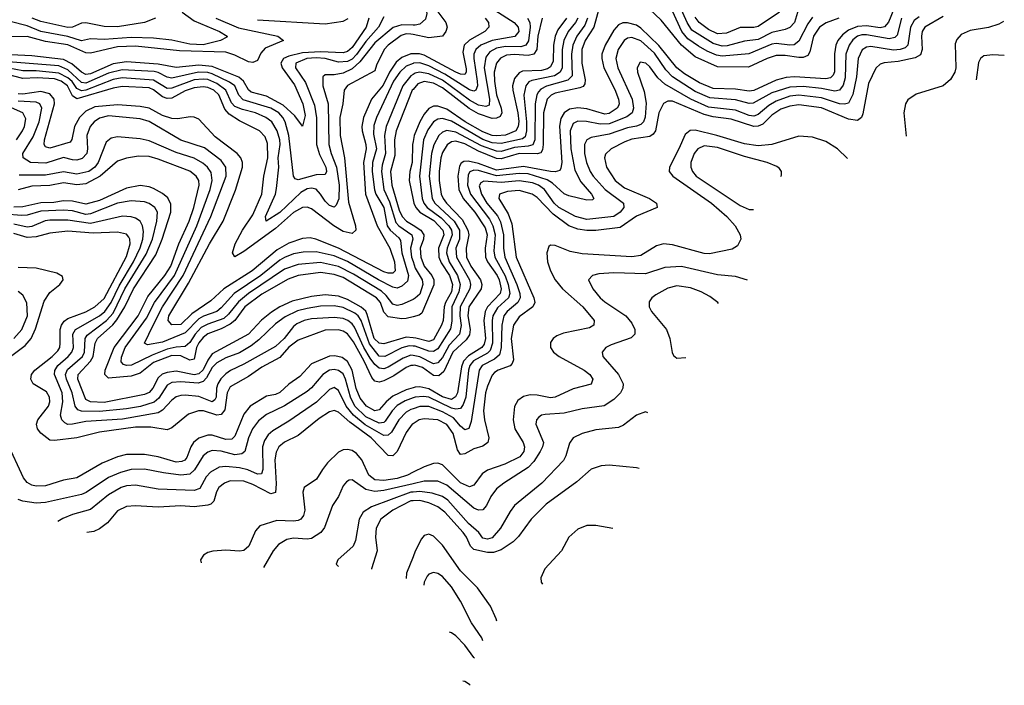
# Model space of a CAD drawing. Header units: inches. Extents: x 884549 to 1028252, y 526810 to 653624.
# Tile 758 of 1056: x 1008256 to 1012621, y 583114 to 586063. Entities that reach past the tile are written whole.
import ezdxf

# ---------------------------------------------------------------- set-up
doc = ezdxf.new("R2010")
doc.units = ezdxf.units.IN
doc.header["$MEASUREMENT"] = 0
doc.layers.add('B0508', color=7, linetype='Continuous')
doc.layers.add('B0518', color=7, linetype='Continuous')

msp = doc.modelspace()

# ---------------------------------------------------------------- linework, layer by layer
at = {"layer": 'B0508', "color": 5}
for points, elevation in [([(1008976.7, 586096.6), (1009030, 586057.9), (1009142, 586010), (1009176.5, 585990), (1009174.3, 585985.7), (1009146.5, 585970), (1009070, 585951.8), (1009010, 585954.3), (1008930, 585972.5), (1008850, 585980.2), (1008750, 585983.3), (1008630, 585975), (1008570, 585977.6), (1008530, 585968.6), (1008470, 585987.9), (1008350, 586010.4), (1008290, 586034.8), (1008214.5, 586054.5), (1008150, 586084.4)], 2160), ([(1009126.4, 586070), (1009226.2, 586026.2), (1009400.8, 585990), (1009425, 585970), (1009344.1, 585935.9), (1009325.3, 585914.7), (1009310, 585882.3), (1009290, 585872.9), (1009270, 585875.6), (1009210, 585905.9), (1009170, 585918.3), (1008964.3, 585924.3), (1008770, 585945.7), (1008690, 585941.7), (1008570, 585913.9), (1008550, 585915.5), (1008470, 585951.2), (1008370, 585966), (1008290, 585987.8), (1008190, 585986), (1008130, 586005.8), (1008070, 586013.8), (1007970, 586053.4), (1007890, 586071.2)], 2180), ([(1009870, 586075.1), (1009846.4, 586030), (1009790, 585965.5), (1009750, 585908.3), (1009730, 585887.7), (1009710, 585877.1), (1009670, 585874.9), (1009610.5, 585890.5), (1009570, 585893.4), (1009529.3, 585890), (1009481, 585870), (1009479.3, 585850), (1009523.8, 585783.8), (1009563.5, 585683.5), (1009571.5, 585628.5), (1009572.2, 585510), (1009584.8, 585464.8), (1009612.9, 585410), (1009615.9, 585390), (1009610, 585376.8), (1009570, 585375.4), (1009490, 585352.5), (1009477.5, 585357.5), (1009469.6, 585369.6), (1009449.3, 585550), (1009433.2, 585610), (1009422.9, 585630), (1009405.3, 585650), (1009370, 585670.2), (1009246.9, 585706.9), (1009228, 585728), (1009209.9, 585770), (1009186.2, 585786.2), (1009110, 585823), (1009090, 585828.9), (1009049.5, 585830.5), (1008930, 585804.2), (1008910, 585808.1), (1008870, 585829.3), (1008852.6, 585832.6), (1008710, 585840.2), (1008650, 585826.2), (1008550, 585782.1), (1008530, 585784.6), (1008470, 585841.2), (1008430, 585858.3), (1008110, 585882.7)], 2240), ([(1009804.5, 586070), (1009791.7, 586030), (1009730, 585938.9), (1009710, 585921.2), (1009690, 585915.7), (1009590, 585920.6), (1009510, 585915.6), (1009450, 585900.9), (1009425.7, 585890), (1009419.2, 585880.8), (1009413.3, 585870), (1009420, 585850), (1009473.8, 585773.8), (1009511.8, 585690), (1009521.3, 585638.7), (1009510, 585591.3), (1009476.3, 585636.3), (1009424.1, 585684.1), (1009350, 585723.9), (1009282.3, 585742.3), (1009270, 585751.7), (1009247.8, 585790), (1009227.4, 585807.4), (1009110, 585855), (1009050, 585861.4), (1008950, 585850.2), (1008870, 585866.3), (1008730, 585875.9), (1008670, 585866.5), (1008570, 585822.4), (1008550, 585820.2), (1008530, 585830.4), (1008487.6, 585867.6), (1008450, 585886.1), (1008310, 585902), (1008151.5, 585910)], 2220), ([(1008858.7, 586070), (1008809.9, 586049.9), (1008690, 586031.3), (1008630, 586032.4), (1008550, 586049.2), (1008530, 586047.4), (1008491, 586029), (1008470, 586028.4), (1008350, 586054.1), (1008312.3, 586070)], 2140), ([(1009310, 586062.7), (1009610, 586043.9), (1009690, 586056.5), (1009712.5, 586067.5)], 2220), ([(1010000, 586038.9), (1009950, 586039.5), (1009912.3, 586027.7), (1009830, 585960.4), (1009763.4, 585876.6), (1009730, 585845), (1009690, 585826.3), (1009650, 585818.4), (1009610, 585817.7), (1009600.7, 585810), (1009600.3, 585770), (1009623.1, 585690), (1009627.3, 585510), (1009636.5, 585470), (1009660.7, 585410), (1009672.4, 585330), (1009671.3, 585268.8), (1009659.3, 585240.7), (1009650, 585232.8), (1009630, 585239.9), (1009610, 585258.4), (1009589.9, 585290), (1009570, 585311.2), (1009550, 585316.3), (1009530, 585313.8), (1009503.2, 585296.8), (1009410, 585208.2), (1009348.9, 585170), (1009346.4, 585190), (1009390.4, 585289.6), (1009395.3, 585315.3), (1009404.9, 585410), (1009402, 585450), (1009410.6, 585510), (1009409.7, 585530), (1009397.3, 585570), (1009373.3, 585610), (1009347.5, 585630), (1009301.4, 585650), (1009244.1, 585664.1), (1009210, 585678.7), (1009195, 585695), (1009170.6, 585750.6), (1009130, 585779.9), (1009090, 585797.2), (1009070, 585799.9), (1009030, 585796), (1008930, 585758.9), (1008910, 585757.9), (1008850, 585795.2), (1008710, 585804.4), (1008670, 585797.5), (1008550, 585751), (1008530, 585747.5), (1008510, 585757.1), (1008489.1, 585789.1), (1008470, 585805.8), (1008430, 585826.2), (1008330, 585835.7), (1008270, 585836), (1008207.9, 585847.9)], 2260), ([(1010000, 585996.7), (1009990, 585998.7), (1009970, 585999.6), (1009947.8, 585992.2), (1009889.7, 585950), (1009871.5, 585930), (1009838.1, 585861.9), (1009830, 585836.1), (1009710, 585770.4), (1009693.9, 585750), (1009688.8, 585690), (1009675.7, 585630), (1009676.9, 585550), (1009695.8, 585450), (1009714, 585254), (1009745.2, 585150), (1009746.7, 585130), (1009730, 585115.4), (1009690, 585124.6), (1009648.5, 585150), (1009550, 585225.3), (1009530, 585232.2), (1009510, 585230.3), (1009470, 585208.3), (1009390, 585137.9), (1009250, 585035.4), (1009210, 585012.7), (1009200.2, 585030), (1009211.7, 585070), (1009244.3, 585130), (1009290, 585197.5), (1009329.2, 585290), (1009337.8, 585370), (1009355.7, 585450), (1009354.5, 585514.5), (1009344.3, 585544.3), (1009318.7, 585570), (1009230, 585615.3), (1009184.3, 585644.3), (1009165.6, 585665.6), (1009138.4, 585730), (1009116.7, 585750), (1009090, 585762.4), (1009070, 585765.8), (1009030, 585761.4), (1008990, 585746.9), (1008930, 585715), (1008910, 585714), (1008890, 585721.1), (1008850, 585752), (1008830, 585760.1), (1008710, 585766.1), (1008670, 585759.6), (1008510, 585711.8), (1008490, 585724.8), (1008468.2, 585770), (1008440.8, 585790), (1008410, 585800), (1008334.3, 585805.7), (1008270, 585802.2), (1008190, 585822.1)], 2280), ([(1010000, 585912), (1009990, 585912), (1009950, 585895.2), (1009925.6, 585874.4), (1009895.8, 585830), (1009867.4, 585772.6), (1009816.1, 585710), (1009780.7, 585630), (1009773.6, 585590), (1009774.2, 585570), (1009791.2, 585510), (1009792.6, 585490), (1009780, 585430), (1009789.8, 585290), (1009840.7, 585150), (1009896.8, 585050), (1009917.1, 584990), (1009921.1, 584950), (1009910, 584940.3), (1009890, 584939.7), (1009870, 584946.1), (1009670, 585051), (1009569.7, 585090.3), (1009544.1, 585095.9), (1009510, 585093.6), (1009450, 585072.8), (1009397.4, 585042.6), (1009287, 584950), (1009161.4, 584870), (1009103.6, 584816.4), (1009020, 584760), (1008970, 584711.8), (1008930.3, 584710.3), (1008915.1, 584730), (1008918.1, 584750), (1009004.9, 584895.1), (1009097, 585070), (1009157.9, 585170), (1009213.1, 585306.9), (1009243.8, 585410), (1009243.9, 585430), (1009236.9, 585450), (1009220.9, 585470), (1009123.4, 585543.4), (1009050, 585622.4), (1009030, 585631.1), (1009012.6, 585632.6), (1008957.1, 585622.9), (1008930, 585624.2), (1008890, 585638.6), (1008830, 585670), (1008790, 585678.1), (1008690, 585685.5), (1008590, 585676.6), (1008550, 585657.4), (1008521.6, 585630), (1008499.7, 585590), (1008487.8, 585532.2), (1008479.3, 585520.7), (1008390, 585493.3), (1008370, 585499.9), (1008364.6, 585510), (1008366.3, 585530), (1008411, 585690), (1008409.3, 585710), (1008390, 585734), (1008350, 585744.1), (1008270, 585732), (1008250, 585734.3)], 2320), ([(1010000, 585869.3), (1009970, 585857.2), (1009941.6, 585830), (1009913.4, 585790), (1009838.1, 585630), (1009825.5, 585594.4), (1009825, 585555), (1009837.7, 585490), (1009820.4, 585430), (1009819, 585390), (1009829.5, 585309.5), (1009835.7, 585290), (1009871.1, 585230), (1009885.5, 585150), (1009898.1, 585130), (1009936.4, 585096.4), (1009944.2, 585084.2), (1009950.2, 585030), (1009979.3, 584930), (1009976, 584904), (1009950, 584881.8), (1009930, 584873.5), (1009910, 584877.7), (1009846.4, 584910), (1009710, 584990.8), (1009650, 585017), (1009570, 585034.1), (1009512.7, 585032.7), (1009470, 585025.4), (1009430.2, 585009.8), (1009410, 584996.7), (1009324.7, 584930), (1009207.4, 584850), (1009150, 584786.3), (1009130, 584770.3), (1009070.8, 584749.2), (1009050, 584737.1), (1008990, 584675), (1008890, 584633.6), (1008822.7, 584622.7), (1008809.3, 584630), (1008847.3, 584710), (1008889.2, 584790), (1008981.6, 584930), (1009104, 585190), (1009171.2, 585370), (1009170.7, 585410), (1009150, 585439.4), (1009075.1, 585495.1), (1008970, 585528.9), (1008830, 585612.1), (1008790, 585623.2), (1008650, 585637.1), (1008610, 585626.5), (1008585.8, 585610), (1008568.1, 585590), (1008554.3, 585550), (1008557.3, 585490), (1008554.1, 585470), (1008532.8, 585447.2), (1008510, 585440.6), (1008490, 585441.6), (1008450, 585452.4), (1008372.3, 585427.7), (1008303.5, 585430), (1008271.2, 585450), (1008270.4, 585470), (1008315.7, 585544.4), (1008342.7, 585610), (1008354, 585670), (1008345.2, 585690), (1008330, 585696.9), (1008250, 585701)], 2340), ([(1010000, 585819.6), (1009990, 585813.5), (1009954.3, 585770), (1009880.3, 585590), (1009873.9, 585550), (1009878.2, 585470), (1009862.4, 585417.6), (1009859.5, 585390), (1009871, 585311), (1009896, 585256), (1009924.3, 585164.3), (1009937.1, 585150), (1009994.6, 585110), (1009999.4, 585090), (1009989.4, 585050), (1009993.7, 585010), (1010000, 584991.1)], 2360), ([(1010000, 585753.9), (1009996.5, 585750), (1009924.7, 585570), (1009918, 585530), (1009919.2, 585460.8), (1009900.7, 585390), (1009905.6, 585330), (1009938.6, 585218.6), (1009951.4, 585191.4), (1009970.6, 585170), (1010000, 585151.6)], 2380), ([(1008242.1, 585530), (1008269.2, 585570), (1008277.8, 585590), (1008283.4, 585623.4), (1008270.6, 585650.6), (1008170, 585694.6)], 2360), ([(1010000, 584823.7), (1009950, 584800.5), (1009930, 584796.5), (1009910, 584801.7), (1009881, 584841), (1009859.5, 584859.5), (1009735.7, 584935.7), (1009670, 584968.7), (1009590, 584987), (1009490, 584977.8), (1009430, 584958.1), (1009271.2, 584850), (1009226.9, 584813.1), (1009182.6, 584757.4), (1009161, 584739), (1009090, 584714.3), (1009061.3, 584698.7), (1009033.4, 584670), (1009010, 584632.8), (1008990, 584615), (1008950, 584612.3), (1008910, 584602.9), (1008843.2, 584576.8), (1008752.6, 584532.6), (1008730, 584530.3), (1008715.7, 584535.7), (1008706.8, 584546.8), (1008707.4, 584567.4), (1008724.2, 584610), (1008819, 584741), (1008853.2, 584810), (1008942.2, 584930), (1009040.9, 585150), (1009100, 585310), (1009110.2, 585350), (1009105.5, 585385.5), (1009089.1, 585409.1), (1009067.5, 585427.5), (1009030, 585449.6), (1008950, 585474.8), (1008830, 585525.3), (1008790, 585534.5), (1008690, 585543.8), (1008662.5, 585537.5), (1008640.2, 585519.8), (1008604, 585430), (1008590, 585409.9), (1008562.3, 585390), (1008510, 585377.7), (1008450, 585388.8), (1008370, 585373.7), (1008254.4, 585374.4)], 2360), ([(1010000, 585523.1), (1009997.5, 585510), (1009996, 585430), (1009986.3, 585390), (1009983.1, 585350), (1010000, 585264)], 2420), ([(1010000, 584746.3), (1009970, 584738.8), (1009950, 584737.7), (1009890, 584746.8), (1009870, 584766.2), (1009855.4, 584810), (1009838.4, 584830), (1009690, 584920.4), (1009650, 584933.5), (1009590, 584943.2), (1009490, 584929.2), (1009446.6, 584913.4), (1009330, 584846), (1009254.7, 584790), (1009210, 584730.5), (1009190, 584714), (1009150, 584693), (1009090, 584670.2), (1009070, 584655.2), (1009050, 584630.9), (1009040.2, 584610), (1009030, 584558.7), (1009010, 584554.8), (1008970, 584573.3), (1008930, 584574.2), (1008850, 584543.9), (1008790, 584496.4), (1008750, 584483.7), (1008650, 584473.9), (1008633.6, 584490), (1008635.1, 584510), (1008674.4, 584610), (1008781.7, 584750), (1008823.9, 584836.1), (1008900, 584930), (1008925.8, 584970), (1008961.4, 585070), (1009007.5, 585170), (1009028.2, 585230), (1009052, 585330), (1009050.3, 585350), (1009039.2, 585370), (1009010, 585391.6), (1008870, 585445.2), (1008830, 585456.1), (1008782.6, 585457.4), (1008730, 585449.6), (1008690, 585435.8), (1008612.4, 585370), (1008550, 585335.8), (1008510, 585331.6), (1008450, 585340.2), (1008390, 585328.4), (1008310, 585325.2), (1008250, 585309.2)], 2380), ([(1010000, 584653.3), (1009970, 584656.8), (1009870, 584625.9), (1009850, 584629.4), (1009827.9, 584650), (1009797.1, 584757.1), (1009790, 584770.8), (1009769.7, 584789.7), (1009710, 584823), (1009670, 584837.7), (1009610, 584843.3), (1009550, 584836.9), (1009464.7, 584815.3), (1009410, 584790.2), (1009372.9, 584767.1), (1009328, 584732), (1009270, 584669.9), (1009110, 584581.8), (1009090, 584554), (1009069.2, 584510.8), (1009050, 584493.9), (1009029.8, 584489.8), (1008950, 584505.4), (1008910, 584500.3), (1008888.3, 584491.7), (1008870, 584475.7), (1008846.6, 584430), (1008829.7, 584410.3), (1008810, 584401.9), (1008630, 584367.1), (1008570, 584369.1), (1008550, 584380.7), (1008514.5, 584470), (1008516.2, 584490), (1008570.8, 584550), (1008581.3, 584570), (1008591.1, 584630), (1008601.8, 584650), (1008669.6, 584710.4), (1008687.6, 584732.4), (1008723, 584790), (1008760.1, 584870), (1008859.4, 585020.6), (1008887.3, 585090), (1008926.1, 585210), (1008926, 585246), (1008912.8, 585272.8), (1008890, 585293), (1008850, 585315.2), (1008830, 585322.7), (1008790, 585327.8), (1008730, 585315.7), (1008610, 585261.7), (1008550, 585245.3), (1008490, 585258.5), (1008450, 585260.4), (1008407.2, 585252.8), (1008349.3, 585250.7), (1008270, 585234.2), (1008230, 585232.5)], 2420), ([(1010000, 584616.5), (1009982.3, 584617.7), (1009950, 584608.5), (1009875, 584570), (1009850, 584572), (1009806.4, 584626.4), (1009769.5, 584729.5), (1009756.3, 584750), (1009741.9, 584761.9), (1009690, 584787.3), (1009650, 584794.3), (1009590, 584793.4), (1009530, 584783.2), (1009487.9, 584772.1), (1009433.7, 584746.3), (1009390, 584715.1), (1009316.2, 584643.8), (1009282.3, 584617.7), (1009230, 584587.1), (1009170, 584564.2), (1009130, 584541.7), (1009110, 584521.3), (1009084.4, 584475.6), (1009070, 584459.7), (1009047.3, 584452.7), (1008970, 584458.1), (1008930, 584455), (1008910, 584443.9), (1008873.4, 584386.6), (1008852.3, 584367.7), (1008791.1, 584348.9), (1008730, 584337.9), (1008610, 584327.1), (1008530, 584329), (1008513.9, 584333.9), (1008501.7, 584350), (1008489, 584410), (1008463.7, 584470), (1008459.6, 584490), (1008467.6, 584512.4), (1008534, 584570), (1008542.9, 584590), (1008547.1, 584650), (1008555.7, 584664.3), (1008641.6, 584730), (1008670, 584762), (1008722.9, 584870), (1008816.2, 585023.8), (1008845.4, 585090), (1008864.9, 585170), (1008867.2, 585210), (1008854.6, 585230), (1008830, 585248), (1008810, 585255.7), (1008750, 585260.7), (1008690, 585249.9), (1008570, 585202.3), (1008550, 585200.3), (1008490, 585215.8), (1008450, 585218.6), (1008350, 585213.9), (1008290, 585196.1), (1008265.3, 585194.7), (1008190, 585201.3)], 2440), ([(1010000, 584574.2), (1009990, 584575.8), (1009956.4, 584563.6), (1009890, 584523.1), (1009870, 584516.3), (1009850, 584518.3), (1009830, 584534.8), (1009810, 584562.7), (1009781.9, 584610), (1009740.3, 584700.3), (1009730, 584715.6), (1009711.6, 584730), (1009690, 584738.4), (1009650, 584743.3), (1009550, 584737.2), (1009517.2, 584730), (1009484.8, 584715.2), (1009470, 584704), (1009428.7, 584650), (1009390, 584615.4), (1009250, 584536.4), (1009191.1, 584508.9), (1009170, 584493.1), (1009148, 584472), (1009134.1, 584450), (1009128.1, 584430), (1009126.9, 584390), (1009121.4, 584378.6), (1009110.2, 584370), (1009050, 584393.1), (1008990, 584399.8), (1008970, 584397.9), (1008950, 584391.5), (1008930, 584377.4), (1008890, 584332.7), (1008870, 584320.4), (1008712.7, 584292.7), (1008550, 584282.9), (1008490, 584270.6), (1008470, 584269.6), (1008456.7, 584276.7), (1008442.9, 584290), (1008437.5, 584310), (1008447.2, 584370), (1008444, 584410), (1008410.5, 584490), (1008411.7, 584508.3), (1008424.8, 584530), (1008471.8, 584570), (1008488.1, 584590), (1008494.7, 584610), (1008491.9, 584670), (1008503.8, 584690), (1008610, 584751), (1008633.3, 584770), (1008662, 584810), (1008696.5, 584883.5), (1008760.2, 584990), (1008790, 585051.9), (1008801.6, 585090), (1008805, 585125), (1008801, 585150), (1008789.6, 585169.6), (1008770, 585183.2), (1008750, 585189.9), (1008712.1, 585192.1), (1008570, 585160.4), (1008470, 585174.4), (1008390, 585174.7), (1008369, 585171), (1008310, 585147.1), (1008290, 585144.1), (1008230, 585157.3)], 2460), ([(1010000, 584531.1), (1009990, 584530.2), (1009970, 584521.6), (1009914.7, 584485.3), (1009870, 584462.5), (1009850, 584456.9), (1009830, 584460.8), (1009817, 584477), (1009782.8, 584550), (1009735.5, 584635.5), (1009710, 584670.3), (1009690, 584683.4), (1009670, 584688.3), (1009610, 584686.7), (1009490, 584643), (1009450, 584611.3), (1009410, 584566.2), (1009330, 584522.7), (1009270, 584481.3), (1009190, 584436.1), (1009176, 584410), (1009165.5, 584334.5), (1009150, 584313.3), (1009130, 584310.6), (1009070.8, 584329.2), (1009049.5, 584330.5), (1009005.2, 584314.8), (1008930, 584253.9), (1008910, 584245.9), (1008837.4, 584257.4), (1008770, 584257.4), (1008610, 584235.1), (1008509.4, 584210.6), (1008410, 584198), (1008390, 584200.2), (1008350, 584230.6), (1008335.4, 584250), (1008331.4, 584270), (1008336, 584290), (1008384.3, 584350), (1008390.3, 584370), (1008388.1, 584390), (1008374.5, 584414.5), (1008316.1, 584450), (1008305.2, 584470), (1008308.9, 584490), (1008323.7, 584510), (1008399.9, 584570), (1008425, 584595), (1008433.7, 584610), (1008436.4, 584630), (1008435.4, 584690), (1008441.4, 584710), (1008452.9, 584727.1), (1008470, 584738.1), (1008550, 584767.7), (1008590, 584789.8), (1008630, 584826.8), (1008730, 585012.8), (1008746.2, 585070), (1008745.1, 585090), (1008739.9, 585099.9), (1008730, 585111.9), (1008690, 585121.6), (1008582.5, 585117.5), (1008470, 585126.1), (1008390, 585117.6), (1008330, 585101.1), (1008290, 585097.6), (1008230, 585115.1)], 2480), ([(1008215.7, 584570), (1008280.8, 584619.2), (1008306.5, 584650), (1008326.5, 584693.5), (1008364.1, 584815.9), (1008390, 584854.5), (1008433.7, 584890), (1008449.7, 584910), (1008445.3, 584925.3), (1008420.3, 584940.3), (1008330, 584962.5), (1008250, 584964.6)], 2520), ([(1008230.8, 584650), (1008265.9, 584690), (1008290.2, 584750), (1008288, 584808), (1008270, 584842.2), (1008250, 584858.1)], 2540), ([(1010000, 584432), (1009970, 584422.9), (1009910, 584395.1), (1009880.2, 584370), (1009850, 584334.7), (1009830, 584329.7), (1009793.5, 584350), (1009765.4, 584385.4), (1009748.2, 584428.2), (1009730.3, 584510.3), (1009710, 584547.7), (1009685.9, 584565.9), (1009653, 584573), (1009630, 584572.6), (1009550, 584538.7), (1009498.4, 584481.6), (1009450, 584447.5), (1009410, 584411.1), (1009390, 584402.2), (1009350, 584394.3), (1009277.7, 584350), (1009250, 584315.5), (1009210, 584218.1), (1009196, 584204), (1009170, 584203), (1009110, 584222.4), (1009090, 584221.3), (1009051.1, 584208.9), (1009027.2, 584190), (1009014.4, 584170), (1008996.6, 584123.4), (1008988.4, 584111.6), (1008975.3, 584104.7), (1008950, 584101.9), (1008870, 584126.5), (1008810, 584137), (1008730, 584136.1), (1008690, 584125.6), (1008622.3, 584097.7), (1008510, 584033.5), (1008450, 584022.6), (1008370, 583998.2), (1008330, 583995.7), (1008310, 584000.1), (1008290, 584012), (1008272.5, 584032.5), (1008201.4, 584190)], 2520), ([(1010000, 584387.2), (1009965.4, 584374.6), (1009930, 584352.9), (1009907.4, 584330), (1009876.5, 584283.5), (1009870, 584277.7), (1009850, 584274.8), (1009790, 584303.4), (1009741.7, 584350), (1009722.8, 584390), (1009700.8, 584470), (1009690, 584493), (1009670, 584508.7), (1009650, 584513.3), (1009630.1, 584509.9), (1009599.9, 584490), (1009550, 584431.8), (1009530, 584415.4), (1009430, 584352.5), (1009350, 584313), (1009314.5, 584285.5), (1009287.8, 584250), (1009270.8, 584210), (1009254.8, 584150), (1009241.2, 584138.8), (1009210, 584134.3), (1009150, 584151.7), (1009110, 584153.7), (1009090, 584146.7), (1009070, 584130.9), (1009031.3, 584068.7), (1009010, 584048.8), (1008970, 584045.4), (1008894.4, 584054.4), (1008808.9, 584071.1), (1008750, 584070.3), (1008703.1, 584056.9), (1008650, 584034.5), (1008551.6, 583968.4), (1008530, 583958.5), (1008370, 583923.8), (1008330, 583921.3), (1008270, 583929), (1008250, 583937.1)], 2540), ([(1010000, 584339.2), (1009990, 584335.8), (1009970, 584323.6), (1009937.6, 584290), (1009904.4, 584235.6), (1009890, 584222.4), (1009870, 584220.3), (1009787.7, 584267.7), (1009735.4, 584310), (1009703.1, 584350), (1009670, 584419.6), (1009650, 584433.8), (1009630, 584425), (1009572.1, 584367.9), (1009450, 584284), (1009378.2, 584241.8), (1009357, 584223), (1009341.7, 584198.3), (1009333.3, 584170), (1009334.1, 584070), (1009328.9, 584051.1), (1009310, 584049), (1009267.8, 584067.8), (1009230, 584077.7), (1009170, 584083.4), (1009139.9, 584080.1), (1009101.7, 584058.3), (1009083.3, 584036.7), (1009054.2, 583985.8), (1009030, 583976.6), (1008870, 583982.5), (1008770, 584000.3), (1008730, 583997.9), (1008705.7, 583990), (1008650, 583958.2), (1008570, 583892.6), (1008490, 583869.9), (1008447.6, 583852.4), (1008424.9, 583839.8)], 2560), ([(1010000, 584272.9), (1009995.4, 584270), (1009970, 584233.9), (1009929.8, 584150.2), (1009910, 584131), (1009890, 584131.9), (1009814.8, 584210), (1009720, 584280), (1009670, 584323.3), (1009650, 584331.8), (1009630, 584325.8), (1009584.3, 584295.7), (1009490, 584221.1), (1009429.5, 584190.5), (1009405.6, 584170), (1009393.3, 584146.7), (1009387.2, 584112.8), (1009393.7, 584006.3), (1009390, 583968.6), (1009370, 583962.5), (1009290, 584003.6), (1009250, 584017.6), (1009190, 584019.3), (1009164.1, 584010), (1009138.7, 583990), (1009128.6, 583971.4), (1009117.6, 583930), (1009103.2, 583916.8), (1009090, 583911.5), (1009030, 583904.5), (1008970, 583908.2), (1008870, 583902.7), (1008770, 583909.2), (1008730, 583905.4), (1008690, 583887), (1008645.8, 583834.2), (1008610, 583806.3), (1008584.6, 583795.4), (1008554.3, 583790.6)], 2580), ([(1010000, 584057.6), (1009974.7, 584045.3), (1009930, 584030), (1009870, 584020.6), (1009830, 584024.1), (1009804.2, 584044.2), (1009773.1, 584113.1), (1009750, 584140.6), (1009730, 584153.7), (1009710, 584159), (1009690, 584157.3), (1009670, 584147.3), (1009621.2, 584098.7), (1009598, 584070), (1009572.7, 584027.3), (1009517.5, 583990), (1009511, 583970), (1009520.2, 583890), (1009514, 583866), (1009502, 583850), (1009490, 583843.4), (1009470, 583841.1), (1009395.7, 583844.3), (1009320.4, 583819.6), (1009301.6, 583798.4), (1009272.7, 583730), (1009250, 583710.6), (1009230, 583707.4), (1009170, 583713.1), (1009111.9, 583708.1), (1009090, 583702), (1009070.4, 583690), (1009058.3, 583670), (1009061, 583657)], 2620), ([(1010000, 584006.8), (1009870, 583977.5), (1009830, 583972.6), (1009790, 583981.6), (1009730, 584024.6), (1009717.5, 584022.5), (1009704.4, 584015.6), (1009690, 583996.9), (1009669.2, 583950.8), (1009642.6, 583910), (1009607.5, 583812.5), (1009591.3, 583790), (1009550, 583764.4), (1009530, 583761.8), (1009470, 583766.2), (1009440.9, 583759.1), (1009402.8, 583737.2), (1009379.4, 583710), (1009337, 583635.6)], 2640), ([(1010000, 583970.1), (1009990, 583969.4), (1009815.4, 583904.6), (1009779.5, 583880.5), (1009761.8, 583850), (1009745.4, 583754.6), (1009734, 583730), (1009667.2, 583670), (1009658.7, 583650), (1009669.6, 583640.2)], 2660), ([(1010000, 583931), (1009990, 583930.4), (1009910.5, 583890), (1009857.6, 583850), (1009836.1, 583810), (1009833, 583770), (1009841.3, 583710), (1009815.9, 583630), (1009816.1, 583628.7)], 2680), ([(1010000, 583682.4), (1009971.1, 583610), (1009969.7, 583586.9)], 2720)]:
    msp.add_lwpolyline(points, dxfattribs=dict(at, elevation=elevation))
at = {"layer": 'B0518', "color": 5}
for points, elevation in [([(1010000, 586614), (1010028, 586608), (1010110, 586611.6), (1010190, 586621.4), (1010310, 586602.2), (1010390, 586612), (1010413.4, 586610), (1010422.3, 586602.3), (1010424.2, 586590), (1010411.1, 586570), (1010372.6, 586530), (1010270.7, 586470), (1010228, 586432), (1010200, 586390), (1010140.8, 586270), (1010093.7, 586150), (1010094.4, 586130), (1010101.5, 586110), (1010145.3, 586050), (1010151, 586030), (1010145.3, 586010), (1010130.1, 585990), (1010070, 585982.3), (1010000, 585996.7)], 2280), ([(1010000, 586518.9), (1010010, 586527.8), (1010050, 586538.6), (1010112.6, 586532.6), (1010170, 586515.6), (1010232.3, 586512.3), (1010235.2, 586510), (1010230.9, 586490), (1010146.9, 586390), (1010111, 586290), (1010075.8, 586210), (1010053, 586170), (1010047.8, 586150), (1010061, 586090), (1010054.8, 586065.2), (1010030, 586042.7), (1010010, 586038.8), (1010000, 586038.9)], 2260), ([(1010292.9, 586150), (1010447.5, 586050), (1010465.9, 586030), (1010469.6, 586010), (1010451.3, 585988.7), (1010350, 585971.2), (1010300.5, 585950), (1010278.6, 585930), (1010270.1, 585910), (1010268.7, 585890), (1010284.5, 585790), (1010285, 585770), (1010277.7, 585750), (1010270, 585746.1), (1010250, 585751.7), (1010141.1, 585821.1), (1010070, 585858.5), (1010030, 585871.6), (1010001.6, 585870), (1010000, 585869.3)], 2340), ([(1011708.3, 586110), (1011690.8, 586050), (1011670, 586028.1), (1011650, 586018.9), (1011590, 586005.7), (1011530, 585975), (1011470, 585968.1), (1011392.6, 585947.4), (1011370, 585945.5), (1011330, 585956.8), (1011236.4, 586016.4), (1011214.4, 586050), (1011170, 586153.5)], 2440), ([(1010824.4, 586115.6), (1010801.2, 586030), (1010762.8, 585970), (1010748, 585930), (1010747.6, 585870), (1010763.7, 585796.3), (1010762.1, 585777.9), (1010753.9, 585766.1), (1010739.2, 585760.8), (1010630, 585737.8), (1010611.6, 585728.4), (1010594.8, 585710), (1010577.6, 585650), (1010577.5, 585510), (1010574.4, 585485.6), (1010566.9, 585473.1), (1010550.9, 585469.1), (1010470, 585470), (1010390, 585446.9), (1010370, 585447.7), (1010290, 585480.6), (1010230, 585513.4), (1010190, 585524.8), (1010170, 585521.6), (1010151.1, 585508.9), (1010130, 585475), (1010122.5, 585450), (1010116.1, 585390), (1010116.4, 585350), (1010125, 585290), (1010133, 585270), (1010148.3, 585250), (1010217.8, 585177.8), (1010243.4, 585130), (1010247.4, 585110), (1010235.6, 585050), (1010237.6, 585010), (1010256.8, 584970), (1010299.3, 584910), (1010305, 584890), (1010301.7, 584870), (1010247.7, 584790), (1010242.9, 584750), (1010253.6, 584690), (1010250, 584667.1), (1010235.9, 584644.1), (1010176.5, 584590), (1010136.1, 584503.9), (1010114.9, 584485.1), (1010090, 584486.9), (1010041.7, 584521.7), (1010008.2, 584531.8), (1010000, 584531.1)], 2480), ([(1012130.8, 586109.2), (1012107.9, 586052.1), (1012090, 586030.6), (1012070, 586026.7), (1012010, 586035.3), (1011970, 586032.9), (1011930, 586015.9), (1011904.1, 585995.9), (1011883.7, 585970), (1011874.7, 585950), (1011868.3, 585911.7), (1011868.5, 585831.5), (1011862.7, 585817.3), (1011850, 585804.5), (1011830, 585800.9), (1011690.3, 585809.7), (1011653.5, 585806.5), (1011610, 585794.1), (1011510, 585749.4), (1011490, 585745.4), (1011430, 585755.3), (1011330, 585758.4), (1011270, 585782.9), (1011202.9, 585822.8), (1011169, 585849), (1011090, 585948.1), (1011010, 586025.7), (1010990, 586038.5), (1010950.8, 586049.2), (1010930, 586048.2), (1010910, 586039.7), (1010890, 586016.6), (1010851.9, 585950), (1010836.5, 585910), (1010836.5, 585890), (1010846.4, 585850), (1010894, 585754), (1010910.1, 585710), (1010913.2, 585690), (1010910, 585680.8), (1010905.3, 585670), (1010870, 585647.4), (1010850, 585644.8), (1010770, 585668.1), (1010730, 585671.8), (1010694.2, 585665.8), (1010670.2, 585649.8), (1010655.4, 585624.6), (1010648.5, 585591.5), (1010658.9, 585430), (1010655.8, 585404.2), (1010650, 585394.5), (1010630.7, 585389.3), (1010609.3, 585390.7), (1010490, 585412.5), (1010370, 585395.9), (1010290, 585425.7), (1010243.7, 585436.3), (1010225, 585435), (1010213, 585427), (1010205.7, 585414.3), (1010198.1, 585370), (1010202.9, 585310), (1010222.2, 585270), (1010273.3, 585210), (1010319.9, 585139.9), (1010328, 585110), (1010320, 585050), (1010321.5, 585010), (1010329.4, 584989.4), (1010372.2, 584930), (1010381.6, 584910), (1010390, 584870), (1010386.6, 584850), (1010330, 584790), (1010319.2, 584770), (1010313.3, 584730), (1010321.7, 584650), (1010315, 584625), (1010305.4, 584610), (1010245.9, 584574.1), (1010223.5, 584550), (1010215.2, 584524.8), (1010197.6, 584410), (1010188.9, 584391.1), (1010170, 584379.5), (1010130, 584391.7), (1010070, 584426.8), (1010030, 584436.5), (1010010, 584435), (1010000, 584432)], 2520), ([(1011888.1, 586070), (1011831.2, 586048.8), (1011802.2, 586030), (1011774.8, 585990), (1011759.6, 585920.4), (1011750, 585903.5), (1011730, 585895.7), (1011710, 585894.7), (1011650, 585904.1), (1011610, 585903.5), (1011570, 585890.5), (1011487.7, 585852.3), (1011350, 585853.9), (1011250, 585898.5), (1011189.7, 585949.7), (1011100.3, 586060.3), (1011048.7, 586108.7)], 2480), ([(1011770, 586074), (1011750, 586044.8), (1011710, 585967.5), (1011690, 585950.8), (1011670, 585949.1), (1011610, 585957.7), (1011590, 585953.8), (1011488.5, 585911.5), (1011370, 585900.6), (1011345.7, 585905.7), (1011303.8, 585923.8), (1011264.9, 585944.9), (1011218.3, 585978.3), (1011190.9, 586010), (1011150, 586100.6)], 2460), ([(1011624.2, 586095.8), (1011530, 586033), (1011510, 586027.5), (1011450, 586028.2), (1011390, 586003.5), (1011350, 586000.1), (1011310, 586018.9), (1011268.6, 586050), (1011250, 586073.6)], 2420), ([(1012350, 586076.5), (1012268.1, 586030), (1012257.1, 586010), (1012253.3, 585990), (1012257.3, 585930), (1012250, 585906.4), (1012226.5, 585893.5), (1012150, 585877.4), (1012087.8, 585872.2), (1012070, 585865.4), (1012051.4, 585848.6), (1012019.5, 585780.5), (1011994.5, 585645.5), (1011988.2, 585630), (1011970, 585616.6), (1011930, 585621.8), (1011810, 585672.3), (1011710, 585685.7), (1011670, 585680.1), (1011630, 585666.2), (1011590, 585639.2), (1011550, 585599.7), (1011530, 585590.2), (1011510, 585588.8), (1011410, 585621.7), (1011330, 585633), (1011290, 585643.2), (1011150, 585701.4), (1011130, 585701.8), (1011110, 585691.6), (1011090, 585649.9), (1011074.8, 585570), (1011065, 585555), (1011050, 585545.1), (1010970, 585533.1), (1010938.2, 585521.8), (1010878.2, 585490), (1010853.3, 585466.7), (1010848.6, 585450), (1010857.2, 585410), (1010896.3, 585350), (1010937.7, 585317.7), (1011048.7, 585270), (1011079.8, 585250), (1011082.6, 585230), (1010990, 585191.9), (1010917.4, 585142.6), (1010810, 585128.7), (1010770, 585128.4), (1010730, 585134.4), (1010690, 585149.9), (1010620.4, 585200.4), (1010550, 585274.3), (1010528.5, 585290), (1010470, 585305.4), (1010418.7, 585301.3), (1010383.5, 585290), (1010379.9, 585270), (1010422, 585202), (1010437.9, 585157.9), (1010456.5, 585010), (1010535.3, 584830), (1010540.3, 584810), (1010530.7, 584790), (1010470, 584746.3), (1010445.6, 584710), (1010435.1, 584650), (1010444.8, 584555.2), (1010439.9, 584540.1), (1010430.6, 584529.4), (1010377.7, 584510), (1010360.9, 584499.1), (1010350, 584487.2), (1010330, 584439.4), (1010321.4, 584410), (1010312.9, 584330), (1010317.1, 584290), (1010335.8, 584210), (1010331, 584189), (1010310, 584173), (1010270, 584162.1), (1010230, 584139.2), (1010210, 584136.4), (1010196.5, 584156.5), (1010178.5, 584230), (1010150, 584268.9), (1010110, 584290.2), (1010050, 584294.9), (1010027.8, 584290), (1010000, 584272.9)], 2580), ([(1012244, 586076), (1012220.7, 586059.3), (1012204.5, 586030), (1012193.9, 585950), (1012181.4, 585938.6), (1012159.6, 585930), (1012130, 585927.5), (1012030, 585943.8), (1012010, 585941.5), (1011991, 585929), (1011972.7, 585890), (1011966.1, 585810), (1011949, 585731), (1011930, 585693.5), (1011912.3, 585687.7), (1011890, 585690.5), (1011810, 585716.8), (1011710, 585728.5), (1011670, 585723.7), (1011610, 585702.3), (1011576.9, 585683.1), (1011530, 585643.2), (1011510, 585635.6), (1011490, 585638.7), (1011430, 585661.3), (1011310, 585675.2), (1011232, 585710), (1011116.4, 585776.4), (1011085.2, 585805.2), (1011050, 585854.2), (1011032.6, 585870), (1011006.2, 585873.8), (1010993.4, 585850), (1010995.6, 585830), (1011024.6, 585744.6), (1011032.7, 585692.7), (1011029.1, 585630.9), (1011022.1, 585610), (1011010, 585597.6), (1010990, 585590.2), (1010950, 585582.9), (1010870, 585555.7), (1010790, 585540.4), (1010770.1, 585529.9), (1010759.9, 585510), (1010760.1, 585470), (1010768.7, 585430), (1010785, 585390), (1010798.2, 585370), (1010850.9, 585310), (1010933.3, 585250), (1010934.2, 585230), (1010918.3, 585210), (1010890, 585191), (1010770, 585177.9), (1010719.9, 585190), (1010646.3, 585230), (1010625.3, 585250), (1010583.3, 585310), (1010556.4, 585330), (1010530, 585340.2), (1010470, 585348.1), (1010390, 585341.9), (1010313.2, 585346.8), (1010300.3, 585339.7), (1010293.1, 585326.9), (1010303.3, 585290), (1010327.2, 585250), (1010374, 585194), (1010387.6, 585167.6), (1010400.8, 585110), (1010400.7, 585050), (1010406.6, 585010), (1010460.6, 584890), (1010473.5, 584850), (1010474.3, 584830), (1010463.9, 584810), (1010416.8, 584770), (1010402.9, 584750), (1010393.1, 584710), (1010390.3, 584609.7), (1010382.8, 584577.2), (1010361.7, 584558.3), (1010306.9, 584530), (1010292.4, 584510), (1010257, 584283), (1010247.8, 584252.2), (1010230, 584245), (1010210, 584261.2), (1010178.7, 584298.7), (1010130, 584325.9), (1010070, 584348.3), (1010030.5, 584349.5), (1010000, 584339.2)], 2560), ([(1010730.5, 586070), (1010720.7, 586050), (1010687.7, 586010), (1010667.8, 585970), (1010661.2, 585930), (1010660.4, 585850), (1010652.1, 585830), (1010626.4, 585813.6), (1010526.1, 585793.9), (1010513.1, 585786.9), (1010499.5, 585770), (1010491.5, 585728.5), (1010502.6, 585610), (1010503.3, 585570), (1010496.7, 585543.3), (1010485.4, 585534.6), (1010390, 585513.9), (1010350, 585517.2), (1010310, 585531.8), (1010170, 585613.2), (1010130, 585625.5), (1010110, 585622.1), (1010090, 585609.9), (1010065.1, 585574.8), (1010046.9, 585530), (1010028, 585370), (1010039.8, 585270), (1010047.2, 585250), (1010062.9, 585230), (1010125, 585185), (1010158.2, 585150), (1010171.1, 585130), (1010173.8, 585110), (1010150.8, 585050), (1010148.6, 585030), (1010160.7, 584990), (1010197.7, 584930), (1010209.2, 584890), (1010203.2, 584856.8), (1010172.4, 584790), (1010172.6, 584727.4), (1010166.3, 584693.7), (1010110, 584604.9), (1010090, 584592.7), (1010070, 584594.1), (1010010, 584615.9), (1010000, 584616.5)], 2440), ([(1010508, 586070), (1010518.1, 586050), (1010518.8, 586030), (1010511.7, 585968.3), (1010500.3, 585950), (1010477.5, 585942.5), (1010410, 585943.4), (1010370, 585937), (1010340, 585920), (1010322.7, 585897.3), (1010315.6, 585850), (1010338.7, 585710), (1010336.7, 585683.3), (1010322.4, 585677.6), (1010290, 585684.5), (1010250, 585706.6), (1010130, 585795.1), (1010070, 585822.4), (1010029.1, 585830), (1010010, 585825.6), (1010000, 585819.6)], 2360), ([(1010319.3, 586070), (1010334.2, 586050), (1010335.9, 586030), (1010318.9, 586010), (1010250, 585971.9), (1010227.3, 585950), (1010221.4, 585918.6), (1010235.5, 585844.5), (1010235.9, 585830), (1010230, 585820.2), (1010210, 585821.8), (1010190, 585830.5), (1010050, 585904.8), (1010028, 585912), (1010000, 585912)], 2320), ([(1012165.3, 586070), (1012145.5, 585994.5), (1012136, 585984), (1012110, 585978.5), (1012010, 585996.1), (1011990, 585995.6), (1011970, 585989.6), (1011950, 585973.9), (1011933.5, 585950), (1011919.1, 585910), (1011915.5, 585804.5), (1011907.3, 585772.7), (1011890.1, 585750), (1011870, 585746.2), (1011810, 585758.4), (1011730, 585767.1), (1011670, 585764.3), (1011590, 585738.1), (1011507.7, 585692.3), (1011490, 585691.3), (1011430, 585708), (1011315.9, 585715.9), (1011250, 585744.8), (1011149.9, 585810), (1011121, 585841), (1011070, 585914.5), (1011010, 585968.3), (1010970, 585984.3), (1010950, 585980.6), (1010936.2, 585970), (1010909.3, 585930), (1010899.1, 585890), (1010907.7, 585850), (1010971.2, 585710), (1010977.4, 585670), (1010971.5, 585650), (1010947, 585633), (1010870, 585601.5), (1010830, 585600.4), (1010768.3, 585611.7), (1010730, 585612.8), (1010710, 585602.5), (1010696.2, 585570), (1010699.8, 585490), (1010716.5, 585396.5), (1010743.8, 585343.8), (1010790.7, 585290), (1010800.8, 585270), (1010795.2, 585264.8), (1010770, 585263.4), (1010690, 585281.6), (1010670, 585290.5), (1010617.8, 585337.8), (1010593.8, 585353.8), (1010510, 585379.3), (1010470, 585381.4), (1010370, 585371.5), (1010290, 585395), (1010270, 585395.7), (1010251.9, 585388.1), (1010244.5, 585375.5), (1010240.8, 585330), (1010254.8, 585290), (1010338.7, 585178.7), (1010354.2, 585150), (1010363.4, 585110), (1010358.4, 585038.4), (1010362.1, 585010), (1010408.2, 584928.2), (1010422.1, 584890), (1010429.6, 584850), (1010423, 584830), (1010374.4, 584785.6), (1010354.3, 584750), (1010350.5, 584729.5), (1010352.5, 584630), (1010342.3, 584597.7), (1010330, 584584.9), (1010268.3, 584551.7), (1010252.1, 584530), (1010246.2, 584510), (1010233.4, 584390), (1010222.8, 584357.2), (1010210, 584340.3), (1010190, 584337.4), (1010170, 584342.3), (1010070, 584389.6), (1010046.2, 584393.8), (1010010, 584390.8), (1010000, 584387.2)], 2540), ([(1010773.6, 586070), (1010761.4, 586038.6), (1010726.1, 585990), (1010707.6, 585950), (1010702, 585910), (1010705.6, 585814.4), (1010685.8, 585794.2), (1010592.1, 585767.9), (1010565.8, 585754.2), (1010556.4, 585743.6), (1010549.2, 585730), (1010540.9, 585690), (1010539.3, 585530), (1010531.5, 585508.5), (1010510, 585501.6), (1010450, 585496.3), (1010390, 585479.4), (1010370, 585480.6), (1010303.6, 585503.6), (1010190, 585564.9), (1010150, 585571.6), (1010130, 585564.6), (1010114.5, 585550), (1010091.6, 585508.4), (1010082, 585470), (1010071.4, 585370), (1010085, 585270), (1010096.5, 585250), (1010182.7, 585170), (1010206.5, 585130), (1010205.4, 585090), (1010190, 585050), (1010192, 585010), (1010249.8, 584910), (1010254.9, 584890), (1010251.3, 584870), (1010208.2, 584790), (1010207, 584750), (1010212.7, 584707.3), (1010205.9, 584670), (1010160, 584620), (1010130, 584566.5), (1010110, 584542.4), (1010090, 584538.3), (1010030, 584569.3), (1010000, 584574.2)], 2460), ([(1010679.5, 586070), (1010642.3, 586017.7), (1010629.8, 585990), (1010623.1, 585950), (1010621, 585879), (1010610, 585853.8), (1010595.6, 585844.4), (1010570, 585837.9), (1010485.9, 585834.1), (1010470, 585826.9), (1010450, 585802.8), (1010441.3, 585770), (1010442, 585750), (1010464.9, 585650), (1010468.2, 585611.8), (1010466.1, 585590), (1010455.6, 585570), (1010410, 585551.8), (1010370, 585547.4), (1010350, 585550.1), (1010310, 585565.7), (1010231.7, 585610), (1010150, 585665.6), (1010110, 585680.2), (1010090, 585679.8), (1010070, 585669.5), (1010050, 585644.5), (1010030, 585609.4), (1010005.2, 585550), (1010000, 585523.1)], 2420), ([(1010573, 586070), (1010552.5, 585990), (1010548.7, 585931.3), (1010535.4, 585910), (1010510, 585903.4), (1010450, 585908.2), (1010414.9, 585905.1), (1010388, 585892), (1010370, 585870), (1010360.3, 585830), (1010360.8, 585790), (1010370.2, 585730.2), (1010391.3, 585670), (1010393, 585650), (1010386.6, 585633.4), (1010370, 585625.7), (1010350, 585625.6), (1010290, 585645.6), (1010249.1, 585669.1), (1010130, 585760.8), (1010090, 585780.8), (1010050, 585788.2), (1010021.6, 585778.4), (1010000, 585753.9)], 2380), ([(1012617.6, 586055.2), (1012597.4, 586042.6), (1012551.4, 586028.6), (1012470, 586015), (1012430, 585997.7), (1012410, 585975), (1012403.8, 585956.2), (1012405.6, 585850), (1012401.5, 585830), (1012382.4, 585797.6), (1012349.7, 585770.3), (1012230, 585732.4), (1012193.1, 585706.9), (1012183, 585690), (1012175.3, 585650), (1012186.1, 585546.4)], 2620), ([(1012621, 585904), (1012570, 585907.2), (1012530, 585902.4), (1012515.3, 585890), (1012507.3, 585872.7), (1012496.9, 585795.7)], 2640), ([(1011925.5, 585448.2), (1011881.5, 585490), (1011830, 585522.3), (1011770, 585542.7), (1011710, 585546.9), (1011590.4, 585509.6), (1011530, 585504.2), (1011470, 585512.3), (1011346.3, 585550), (1011250, 585573.5), (1011228.3, 585571.7), (1011205.7, 585554.3), (1011178.8, 585490), (1011136.1, 585410), (1011135.5, 585390), (1011152.1, 585370), (1011323.4, 585250), (1011390.6, 585190), (1011427.5, 585150), (1011450.1, 585110), (1011452.3, 585090), (1011438.6, 585061.4), (1011414.2, 585045.8), (1011314.1, 585025.9), (1011290, 585026.1), (1011150, 585065), (1011110, 585069.9), (1011079.7, 585060.3), (1011010, 585018.4), (1010970, 585012.1), (1010750, 585024.8), (1010695.8, 585035.8), (1010630, 585062.2), (1010610, 585063.5), (1010602.6, 585057.4), (1010592.5, 585030), (1010595.9, 584990), (1010608.9, 584950), (1010630, 584910.8), (1010662.8, 584870), (1010753.2, 584790), (1010803, 584730), (1010801.6, 584710), (1010781.9, 584698.1), (1010666.6, 584673.4), (1010637.7, 584662.3), (1010621.2, 584650), (1010610, 584632.8), (1010609.4, 584610), (1010623.2, 584590), (1010648, 584570), (1010759, 584510), (1010783.8, 584490), (1010797.5, 584470), (1010790, 584448.5), (1010710, 584427.4), (1010630, 584390.3), (1010610, 584388), (1010550, 584399.9), (1010519.2, 584400.8), (1010490, 584393.6), (1010465.1, 584374.9), (1010450, 584349.6), (1010443.8, 584290), (1010450.8, 584250), (1010487.7, 584190), (1010493.4, 584170), (1010491, 584149), (1010473.3, 584126.7), (1010406.4, 584093.6), (1010330, 584067.4), (1010306.9, 584050), (1010270, 584000.6), (1010250, 583992.4), (1010210, 584010.2), (1010130, 584089.9), (1010110, 584097.7), (1010090, 584095.9), (1010050, 584081.9), (1010000, 584057.6)], 2620), ([(1011290, 585503.5), (1011261.7, 585490), (1011246.8, 585470), (1011231.6, 585430), (1011231.1, 585410), (1011238.6, 585390), (1011254.4, 585370), (1011450, 585238.9), (1011490, 585222.2), (1011508.7, 585221.2)], 2640), ([(1011630.7, 585367.6), (1011633.3, 585373.3), (1011633.6, 585390), (1011623.7, 585403.7), (1011612.7, 585412.7), (1011569.9, 585429.9), (1011470, 585456), (1011350, 585495.8), (1011290, 585503.5)], 2640), ([(1010000, 585264), (1010002.8, 585250), (1010012.2, 585230), (1010030, 585210.3), (1010092.3, 585172.3), (1010132.1, 585130), (1010136.3, 585110), (1010113.4, 585050), (1010114.7, 585010), (1010125.3, 584985.3), (1010161.6, 584930), (1010175.5, 584890), (1010170, 584857.5), (1010143.5, 584810), (1010137.4, 584790), (1010132.8, 584730), (1010126.3, 584710), (1010090, 584644.4), (1010070, 584636.4), (1010011.9, 584651.9), (1010000, 584653.3)], 2420), ([(1010000, 585151.6), (1010034.5, 585130), (1010048, 585110), (1010046.6, 585090), (1010032.2, 585050), (1010034.4, 585010), (1010049.4, 584970), (1010082.7, 584930), (1010092.5, 584910), (1010092.2, 584887.8), (1010038.2, 584761.8), (1010026.9, 584753.1), (1010000, 584746.3)], 2380), ([(1010000, 584991.1), (1010010, 584961.2), (1010040.6, 584910), (1010043.2, 584890), (1010030, 584846.5), (1010010, 584828.3), (1010000, 584823.7)], 2360), ([(1011482.1, 584909.3), (1011430, 584924.9), (1011350, 584933), (1011190, 584969.9), (1011115.5, 584964.5), (1011030, 584936.6), (1010890, 584941.5), (1010822.9, 584937.1), (1010794.9, 584930), (1010778.3, 584910), (1010796.6, 584870), (1010829.4, 584830), (1010850, 584812.8), (1010943, 584750), (1010970, 584717.6), (1010982.7, 584690), (1010982.6, 584670), (1010966.6, 584653.4), (1010877.7, 584622.3), (1010855.3, 584610), (1010838, 584590), (1010840.7, 584570), (1010910.1, 584490.1), (1010931.2, 584450), (1010930.1, 584430), (1010920.1, 584410), (1010890, 584379.6), (1010847.5, 584352.5), (1010750, 584338.4), (1010670, 584319.2), (1010585.9, 584314.1), (1010569.6, 584310.4), (1010557.9, 584302.1), (1010547, 584290), (1010544.4, 584270), (1010577.8, 584190), (1010574, 584170), (1010563.3, 584150), (1010534.9, 584105.1), (1010510, 584078.3), (1010402.2, 584010), (1010370, 583984.8), (1010345.1, 583950), (1010326, 583910), (1010310, 583890.7), (1010290, 583889.2), (1010270, 583898.5), (1010150, 584000.6), (1010110, 584018.7), (1010050, 584018.1), (1010000, 584006.8)], 2640), ([(1011170, 584883.1), (1011130, 584873.8), (1011075.7, 584844.3), (1011057.8, 584830), (1011047.1, 584812.9), (1011047.4, 584790), (1011057.3, 584770), (1011123, 584690), (1011138.2, 584650), (1011147.9, 584587.9), (1011154.6, 584574.6), (1011170, 584563.7), (1011209.3, 584566)], 2660), ([(1011354.5, 584805.8), (1011350.8, 584810), (1011316.1, 584836.1), (1011277.1, 584857.1), (1011230, 584874.5), (1011170, 584883.1)], 2660), ([(1011040.6, 584320.5), (1011030, 584325.6), (1010990, 584310.9), (1010933.4, 584266.6), (1010910, 584256.1), (1010810, 584246), (1010750, 584229.2), (1010710.1, 584209.9), (1010693.2, 584186.8), (1010677.3, 584130), (1010666.6, 584110), (1010571.6, 584010), (1010450, 583909.9), (1010430, 583884.4), (1010388, 583810), (1010350, 583767.6), (1010330, 583761.8), (1010310, 583765.8), (1010291.1, 583791.1), (1010246.5, 583830), (1010153.6, 583933.6), (1010129.8, 583949.8), (1010085.2, 583965.2), (1010030, 583972.2), (1010000, 583970.1)], 2660), ([(1011002.6, 584073.6), (1010990, 584076.5), (1010870, 584089.2), (1010833.9, 584086.1), (1010790, 584070.9), (1010725.4, 584014.6), (1010590, 583916.9), (1010523.6, 583850), (1010467, 583773), (1010443.8, 583750), (1010390, 583713.9), (1010357.2, 583702.8), (1010330, 583702.7), (1010270, 583715.4), (1010254.7, 583730), (1010237.3, 583770), (1010222.4, 583790), (1010140.7, 583880.7), (1010110, 583904.9), (1010070, 583921.7), (1010030, 583932.9), (1010000, 583931)], 2680), ([(1010370.8, 583398.6), (1010368.1, 583408.1), (1010344, 583464), (1010286.3, 583546.3), (1010210, 583620.7), (1010130, 583734.2), (1010090, 583774.9), (1010070, 583782.7), (1010050, 583777.3), (1010037.3, 583762.7), (1010010, 583707.4), (1010000, 583682.4)], 2720), ([(1010810, 583822), (1010770, 583821.7), (1010730, 583806.1), (1010691, 583770), (1010657.7, 583710), (1010583.5, 583630), (1010566.2, 583590), (1010568, 583570), (1010573.2, 583561.1)], 2720), ([(1010885.2, 583808), (1010810, 583822)], 2720), ([(1010090, 583613.7), (1010070, 583606.3), (1010062, 583598), (1010049.6, 583570.4), (1010048.4, 583556.7)], 2740), ([(1010309.9, 583311.4), (1010304.4, 583324.4), (1010258.5, 583390), (1010210, 583486.6), (1010170, 583549.8), (1010130, 583596), (1010110, 583609.8), (1010090, 583613.7)], 2740), ([(1010272, 583234.2), (1010270, 583237.6), (1010230, 583292), (1010190, 583332.3), (1010170, 583346.2), (1010161.2, 583349)], 2760), ([(1010253.6, 583113.8), (1010250, 583117.8), (1010230, 583130.8), (1010221.1, 583131.6)], 2780)]:
    msp.add_lwpolyline(points, dxfattribs=dict(at, elevation=elevation))

doc.saveas('drawing.dxf')
